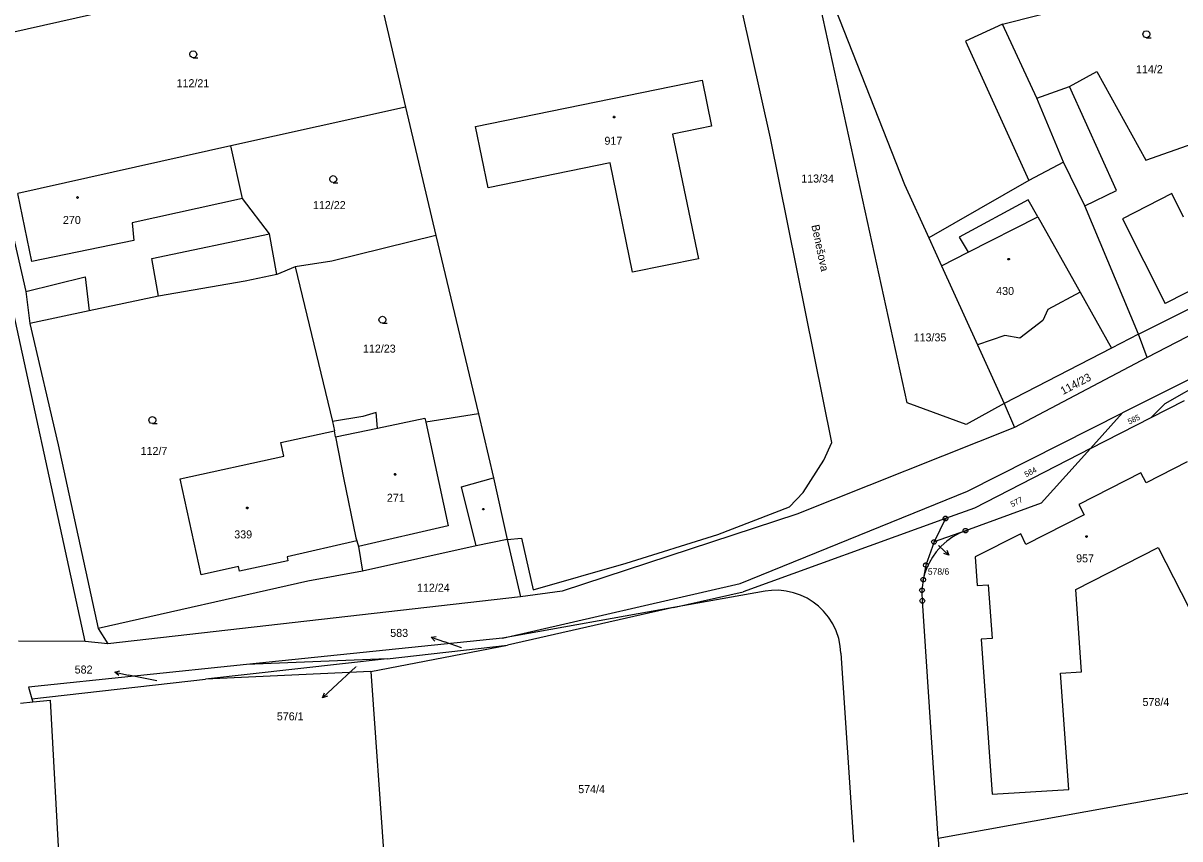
# Model space of a CAD drawing. Extents: x -757994 to -755874, y -1047691 to -1046119.
# Drawn here: x -756403.7 to -756280.8, y -1047196 to -1047109.3 of the extents above; entities that cross this region are included whole.
import ezdxf

# ---------------------------------------------------------------- set-up
doc = ezdxf.new("R2010")
doc.units = 0
doc.layers.add('katastrální mapa', color=7, linetype='Continuous')

msp = doc.modelspace()

# ---------------------------------------------------------------- linework, layer by layer
at = {"layer": 'katastrální mapa'}
for p, q in [((-756369.43, -1047091.04), (-756363.09, -1047118.27)), ((-756397.11, -1047175.01), (-756415, -1047093.07)), ((-756309.79, -1047149.66), (-756320.31, -1047101.69)), ((-756319.9, -1047101.6), (-756310.08, -1047126.48)), ((-756299.69, -1047109.45), (-756279.89, -1047104.44)), ((-756383.59, -1047105.55), (-756409.3, -1047111.32)), ((-756324.33, -1047121.57), (-756327.33, -1047108.09)), ((-756299.69, -1047109.45), (-756303.62, -1047111.27)), ((-756296.02, -1047117.32), (-756299.69, -1047109.45)), ((-756303.62, -1047111.27), (-756296.9, -1047126.05)), ((-756355.67, -1047120.33), (-756331.58, -1047115.39)), ((-756331.58, -1047115.39), (-756330.58, -1047120.29)), ((-756292.58, -1047116.06), (-756289.66, -1047114.49)), ((-756289.66, -1047114.49), (-756284.47, -1047123.91)), ((-756296.02, -1047117.32), (-756292.58, -1047116.06)), ((-756287.56, -1047127.11), (-756292.58, -1047116.06)), ((-756293.2, -1047124.11), (-756296.02, -1047117.32)), ((-756363.09, -1047118.27), (-756381.66, -1047122.36)), ((-756363.09, -1047118.27), (-756359.87, -1047131.89)), ((-756354.32, -1047126.85), (-756355.67, -1047120.33)), ((-756330.58, -1047120.29), (-756334.72, -1047121.12)), ((-756334.72, -1047121.12), (-756331.98, -1047134.37)), ((-756317.8, -1047153.88), (-756324.33, -1047121.57)), ((-756381.66, -1047122.36), (-756404.26, -1047127.42)), ((-756380.41, -1047127.96), (-756381.66, -1047122.36)), ((-756284.47, -1047123.91), (-756279.43, -1047122.12)), ((-756293.2, -1047124.11), (-756296.9, -1047126.05)), ((-756290.93, -1047128.74), (-756293.2, -1047124.11)), ((-756341.34, -1047124.18), (-756354.32, -1047126.85)), ((-756338.98, -1047135.79), (-756341.34, -1047124.18)), ((-756310.08, -1047126.48), (-756307.5, -1047132.16)), ((-756296.9, -1047126.05), (-756307.5, -1047132.16)), ((-756405.71, -1047127.74), (-756403.42, -1047137.85)), ((-756402.77, -1047134.67), (-756404.26, -1047127.42)), ((-756290.93, -1047128.74), (-756287.56, -1047127.11)), ((-756281.71, -1047127.45), (-756286.95, -1047130.11)), ((-756280.45, -1047129.94), (-756281.71, -1047127.45)), ((-756380.41, -1047127.96), (-756392.13, -1047130.56)), ((-756377.55, -1047131.72), (-756380.41, -1047127.96)), ((-756296.94, -1047128.11), (-756304.27, -1047132.06)), ((-756295.92, -1047129.92), (-756296.94, -1047128.11)), ((-756285.22, -1047142.39), (-756290.93, -1047128.74)), ((-756303.31, -1047133.68), (-756295.92, -1047129.92)), ((-756295.92, -1047129.92), (-756291.42, -1047137.93)), ((-756286.95, -1047130.11), (-756282.4, -1047139.1)), ((-756392.13, -1047130.56), (-756391.94, -1047132.41)), ((-756391.94, -1047132.41), (-756402.77, -1047134.67)), ((-756390.04, -1047134.34), (-756377.55, -1047131.72)), ((-756376.75, -1047136.03), (-756377.55, -1047131.72)), ((-756359.87, -1047131.89), (-756370.91, -1047134.63)), ((-756359.87, -1047131.89), (-756355.35, -1047150.82)), ((-756307.5, -1047132.16), (-756306.15, -1047135.13)), ((-756304.27, -1047132.06), (-756303.31, -1047133.68)), ((-756306.15, -1047135.13), (-756303.31, -1047133.68)), ((-756389.34, -1047138.32), (-756390.04, -1047134.34)), ((-756370.91, -1047134.63), (-756374.81, -1047135.24)), ((-756331.98, -1047134.37), (-756338.98, -1047135.79)), ((-756306.15, -1047135.13), (-756302.34, -1047143.52)), ((-756285.22, -1047142.39), (-756270.19, -1047134.84)), ((-756273.2, -1047134.44), (-756282.4, -1047139.1)), ((-756403.42, -1047137.85), (-756397.1, -1047136.3)), ((-756397.1, -1047136.3), (-756396.7, -1047139.89)), ((-756376.75, -1047136.03), (-756380.13, -1047136.73)), ((-756374.81, -1047135.24), (-756376.75, -1047136.03)), ((-756374.81, -1047135.24), (-756370.85, -1047151.63)), ((-756266.24, -1047135.5), (-756284.32, -1047144.85)), ((-756380.13, -1047136.73), (-756389.34, -1047138.32)), ((-756403.42, -1047137.85), (-756402.99, -1047141.23)), ((-756389.34, -1047138.32), (-756396.7, -1047139.89)), ((-756291.42, -1047137.93), (-756294.87, -1047139.76)), ((-756291.42, -1047137.93), (-756288.09, -1047143.86)), ((-756262.12, -1047138.23), (-756286.93, -1047150.74)), ((-756262.12, -1047138.23), (-756282.45, -1047149.77)), ((-756396.7, -1047139.89), (-756402.99, -1047141.23)), ((-756294.87, -1047139.76), (-756295.38, -1047140.91)), ((-756402.99, -1047141.23), (-756399.98, -1047154.11)), ((-756295.38, -1047140.91), (-756297.84, -1047142.8)), ((-756299.43, -1047142.52), (-756302.34, -1047143.52)), ((-756297.84, -1047142.8), (-756299.43, -1047142.52)), ((-756285.22, -1047142.39), (-756288.09, -1047143.86)), ((-756284.32, -1047144.85), (-756285.22, -1047142.39)), ((-756302.34, -1047143.52), (-756299.52, -1047149.74)), ((-756288.09, -1047143.86), (-756299.52, -1047149.74)), ((-756284.32, -1047144.85), (-756298.4, -1047152.3)), ((-756303.53, -1047151.98), (-756309.79, -1047149.66)), ((-756299.52, -1047149.74), (-756303.53, -1047151.98)), ((-756299.52, -1047149.74), (-756298.4, -1047152.3)), ((-756283.88, -1047151.22), (-756280.35, -1047149.41)), ((-756283.88, -1047151.22), (-756282.45, -1047149.77)), ((-756367.64, -1047151.12), (-756370.85, -1047151.63)), ((-756366.2, -1047150.7), (-756367.64, -1047151.12)), ((-756366.05, -1047152.34), (-756366.2, -1047150.7)), ((-756355.35, -1047150.82), (-756360.93, -1047151.73)), ((-756355.35, -1047150.82), (-756353.73, -1047157.63)), ((-756303.39, -1047159.04), (-756286.93, -1047150.74)), ((-756290.34, -1047154.53), (-756286.93, -1047150.74)), ((-756370.85, -1047151.63), (-756370.65, -1047152.62)), ((-756370.52, -1047153.26), (-756366.05, -1047152.34)), ((-756366.05, -1047152.34), (-756361.02, -1047151.3)), ((-756361.02, -1047151.3), (-756360.93, -1047151.73)), ((-756360.93, -1047151.73), (-756358.55, -1047162.72)), ((-756298.4, -1047152.3), (-756321.53, -1047161.47)), ((-756290.34, -1047154.53), (-756283.88, -1047151.22)), ((-756376.32, -1047153.89), (-756370.65, -1047152.62)), ((-756370.52, -1047153.26), (-756370.65, -1047152.62)), ((-756370.52, -1047153.26), (-756369.66, -1047157.63)), ((-756399.98, -1047154.11), (-756395.72, -1047173.64)), ((-756376.03, -1047155.33), (-756376.32, -1047153.89)), ((-756318.67, -1047155.76), (-756317.8, -1047153.88)), ((-756290.34, -1047154.53), (-756302.65, -1047160.84)), ((-756295.56, -1047160.33), (-756290.34, -1047154.53)), ((-756387.02, -1047157.75), (-756376.03, -1047155.33)), ((-756320.86, -1047159.19), (-756318.67, -1047155.76)), ((-756280.05, -1047155.93), (-756284.43, -1047158.17)), ((-756284.97, -1047157.11), (-756291.56, -1047160.47)), ((-756284.43, -1047158.17), (-756284.97, -1047157.11)), ((-756384.8, -1047167.92), (-756387.02, -1047157.75)), ((-756369.66, -1047157.63), (-756368.35, -1047163.99)), ((-756357.15, -1047158.57), (-756353.73, -1047157.63)), ((-756353.73, -1047157.63), (-756352.3, -1047164.19)), ((-756355.57, -1047164.86), (-756357.15, -1047158.57)), ((-756327.54, -1047168.86), (-756303.39, -1047159.04)), ((-756322.29, -1047160.69), (-756320.86, -1047159.19)), ((-756329.93, -1047163.66), (-756322.29, -1047160.69)), ((-756302.65, -1047160.84), (-756305.72, -1047161.95)), ((-756295.56, -1047160.33), (-756303.61, -1047163.24)), ((-756291.56, -1047160.47), (-756291.02, -1047161.55)), ((-756321.53, -1047161.47), (-756346.45, -1047169.67)), ((-756305.72, -1047161.95), (-756327.22, -1047169.73)), ((-756305.72, -1047161.95), (-756306.95, -1047164.44)), ((-756305.78, -1047161.95), (-756305.66, -1047161.95)), ((-756291.02, -1047161.55), (-756297.19, -1047164.69)), ((-756358.55, -1047162.72), (-756368.1, -1047164.92)), ((-756303.61, -1047163.24), (-756306.95, -1047164.44)), ((-756303.67, -1047163.24), (-756303.55, -1047163.24)), ((-756368.26, -1047164.31), (-756375.66, -1047166.01)), ((-756368.35, -1047163.99), (-756368.26, -1047164.31)), ((-756368.26, -1047164.31), (-756368.1, -1047164.92)), ((-756352.3, -1047164.19), (-756355.57, -1047164.86)), ((-756352.3, -1047164.19), (-756350.76, -1047164.03)), ((-756352.3, -1047164.19), (-756350.87, -1047170.27)), ((-756350.76, -1047164.03), (-756349.53, -1047169.53)), ((-756339.65, -1047166.69), (-756329.93, -1047163.66)), ((-756306.95, -1047164.44), (-756307.81, -1047166.9)), ((-756307.01, -1047164.44), (-756306.89, -1047164.44)), ((-756297.74, -1047163.58), (-756302.6, -1047166)), ((-756297.19, -1047164.69), (-756297.74, -1047163.58)), ((-756368.1, -1047164.92), (-756367.65, -1047167.53)), ((-756355.57, -1047164.86), (-756367.65, -1047167.53)), ((-756305.39, -1047165.84), (-756306.47, -1047164.8)), ((-756291.88, -1047169.49), (-756283.16, -1047165.02)), ((-756283.16, -1047165.02), (-756279.06, -1047173)), ((-756380.82, -1047167.05), (-756384.8, -1047167.92)), ((-756380.72, -1047167.54), (-756380.82, -1047167.05)), ((-756375.58, -1047166.43), (-756380.72, -1047167.54)), ((-756375.66, -1047166.01), (-756375.58, -1047166.43)), ((-756349.53, -1047169.53), (-756339.65, -1047166.69)), ((-756307.81, -1047166.9), (-756308.1, -1047168.45)), ((-756307.87, -1047166.9), (-756307.75, -1047166.9)), ((-756302.6, -1047166), (-756302.37, -1047169.07)), ((-756367.65, -1047167.53), (-756373.48, -1047168.61)), ((-756373.48, -1047168.61), (-756395.72, -1047173.64)), ((-756352.8, -1047174.67), (-756327.54, -1047168.86)), ((-756308.29, -1047169.57), (-756308.17, -1047169.57)), ((-756308.16, -1047168.45), (-756308.04, -1047168.45)), ((-756302.37, -1047169.07), (-756301.19, -1047168.98)), ((-756301.19, -1047168.98), (-756300.77, -1047174.68)), ((-756291.28, -1047178.22), (-756291.88, -1047169.49)), ((-756350.87, -1047170.27), (-756394.72, -1047175.27)), ((-756346.45, -1047169.67), (-756350.87, -1047170.27)), ((-756324.9, -1047169.66), (-756334.61, -1047171.4)), ((-756334.61, -1047171.4), (-756327.22, -1047169.73)), ((-756308.25, -1047170.69), (-756308.13, -1047170.69)), ((-756306.5, -1047195.93), (-756308.19, -1047170.69)), ((-756334.61, -1047171.4), (-756352.8, -1047174.67)), ((-756334.61, -1047171.4), (-756352.24, -1047175.39)), ((-756395.72, -1047173.64), (-756394.72, -1047175.27)), ((-756397.11, -1047175.01), (-756404.2, -1047174.96)), ((-756394.72, -1047175.27), (-756397.11, -1047175.01)), ((-756352.8, -1047174.67), (-756379.98, -1047177.46)), ((-756366.76, -1047178.19), (-756352.24, -1047175.39)), ((-756365.05, -1047176.84), (-756352.24, -1047175.39)), ((-756360.37, -1047174.56), (-756358.95, -1047175.05)), ((-756357.14, -1047175.67), (-756358.95, -1047175.05)), ((-756300.77, -1047174.68), (-756301.94, -1047174.77)), ((-756301.94, -1047174.77), (-756300.77, -1047191.23)), ((-756365.05, -1047176.84), (-756384.32, -1047179.01)), ((-756365.05, -1047176.84), (-756379.98, -1047177.46)), ((-756316.85, -1047176.23), (-756315.5, -1047196.3)), ((-756379.98, -1047177.46), (-756403.12, -1047179.84)), ((-756366.76, -1047178.19), (-756384.32, -1047179.01)), ((-756368.36, -1047177.7), (-756370.8, -1047179.97)), ((-756366.76, -1047178.19), (-756364.83, -1047206.04)), ((-756402.78, -1047181.1), (-756384.32, -1047179.01)), ((-756393.98, -1047178.27), (-756392.51, -1047178.57)), ((-756389.52, -1047179.17), (-756392.51, -1047178.57)), ((-756293.52, -1047178.36), (-756291.28, -1047178.22)), ((-756292.64, -1047190.71), (-756293.52, -1047178.36)), ((-756403.12, -1047179.84), (-756402.78, -1047181.1)), ((-756371.9, -1047180.99), (-756370.8, -1047179.97)), ((-756403.99, -1047181.57), (-756402.69, -1047181.43)), ((-756402.78, -1047181.1), (-756402.69, -1047181.43)), ((-756402.69, -1047181.43), (-756400.81, -1047181.22)), ((-756396.25, -1047264.1), (-756400.81, -1047181.22)), ((-756267.38, -1047188.84), (-756306.5, -1047195.93)), ((-756300.77, -1047191.23), (-756292.64, -1047190.71)), ((-756306.5, -1047195.93), (-756305.29, -1047225.5))]:
    msp.add_line(p, q, dxfattribs=at)
for points in [[(-756284.39, -1047110.89), (-756284.58, -1047110.84), (-756284.72, -1047110.71), (-756284.77, -1047110.52), (-756284.72, -1047110.34), (-756284.58, -1047110.2), (-756284.4, -1047110.15), (-756284.21, -1047110.2), (-756284.08, -1047110.34), (-756284.03, -1047110.53), (-756284.08, -1047110.72), (-756284.21, -1047110.85), (-756284.4, -1047110.9), (-756283.9, -1047110.9)], [(-756385.63, -1047113.02), (-756385.82, -1047112.97), (-756385.96, -1047112.84), (-756386.01, -1047112.65), (-756385.96, -1047112.47), (-756385.82, -1047112.33), (-756385.64, -1047112.28), (-756385.45, -1047112.33), (-756385.32, -1047112.47), (-756385.27, -1047112.66), (-756385.32, -1047112.85), (-756385.45, -1047112.98), (-756385.64, -1047113.03), (-756385.14, -1047113.03)], [(-756370.76, -1047126.28), (-756370.95, -1047126.23), (-756371.09, -1047126.1), (-756371.14, -1047125.91), (-756371.09, -1047125.73), (-756370.95, -1047125.59), (-756370.77, -1047125.54), (-756370.58, -1047125.59), (-756370.45, -1047125.73), (-756370.4, -1047125.92), (-756370.45, -1047126.11), (-756370.58, -1047126.24), (-756370.77, -1047126.29), (-756370.27, -1047126.29)], [(-756365.53, -1047141.21), (-756365.72, -1047141.16), (-756365.85, -1047141.02), (-756365.91, -1047140.84), (-756365.85, -1047140.66), (-756365.72, -1047140.52), (-756365.54, -1047140.47), (-756365.35, -1047140.52), (-756365.22, -1047140.66), (-756365.17, -1047140.85), (-756365.22, -1047141.03), (-756365.35, -1047141.17), (-756365.54, -1047141.22), (-756365.04, -1047141.22)], [(-756389.97, -1047151.86), (-756390.16, -1047151.81), (-756390.29, -1047151.68), (-756390.35, -1047151.49), (-756390.29, -1047151.3), (-756390.16, -1047151.17), (-756389.98, -1047151.12), (-756389.79, -1047151.17), (-756389.66, -1047151.3), (-756389.6, -1047151.49), (-756389.66, -1047151.69), (-756389.79, -1047151.82), (-756389.98, -1047151.87), (-756389.48, -1047151.87)], [(-756303.61, -1047163.24), (-756304.26, -1047163.51), (-756304.95, -1047163.9), (-756305.6, -1047164.35), (-756306.19, -1047164.88), (-756306.71, -1047165.47), (-756307.12, -1047166.05), (-756307.45, -1047166.61), (-756307.72, -1047167.2), (-756307.95, -1047167.82), (-756308.1, -1047168.45)], [(-756305.58, -1047165.31), (-756305.39, -1047165.84), (-756305.92, -1047165.67)], [(-756316.85, -1047176.23), (-756316.91, -1047175.5), (-756317.08, -1047174.68), (-756317.35, -1047173.88), (-756317.71, -1047173.13), (-756318.17, -1047172.42), (-756318.7, -1047171.77), (-756319.23, -1047171.27), (-756319.78, -1047170.83), (-756320.44, -1047170.42), (-756321.15, -1047170.08), (-756321.88, -1047169.83), (-756322.65, -1047169.66), (-756323.42, -1047169.57), (-756324.2, -1047169.58), (-756324.9, -1047169.66)], [(-756308.1, -1047168.45), (-756308.19, -1047169.01), (-756308.23, -1047169.57), (-756308.23, -1047170.13), (-756308.19, -1047170.69)], [(-756359.98, -1047174.96), (-756360.37, -1047174.56), (-756359.82, -1047174.49)], [(-756393.54, -1047178.62), (-756393.98, -1047178.27), (-756393.44, -1047178.13)], [(-756371.36, -1047180.83), (-756371.9, -1047180.99), (-756371.7, -1047180.47)]]:
    msp.add_lwpolyline(points, dxfattribs=at)
for points in [[(-756340.93, -1047119.23), (-756340.88, -1047119.24), (-756340.85, -1047119.29), (-756340.85, -1047119.32), (-756340.85, -1047119.37), (-756340.9, -1047119.4), (-756340.93, -1047119.41), (-756340.98, -1047119.39), (-756341.01, -1047119.36), (-756341.02, -1047119.32), (-756341.01, -1047119.27), (-756340.97, -1047119.24)], [(-756397.93, -1047127.77), (-756397.88, -1047127.78), (-756397.85, -1047127.83), (-756397.85, -1047127.86), (-756397.85, -1047127.91), (-756397.9, -1047127.94), (-756397.93, -1047127.95), (-756397.98, -1047127.93), (-756398.01, -1047127.9), (-756398.02, -1047127.86), (-756398.01, -1047127.82), (-756397.97, -1047127.78)], [(-756299.02, -1047134.32), (-756298.97, -1047134.33), (-756298.95, -1047134.37), (-756298.94, -1047134.4), (-756298.95, -1047134.45), (-756298.99, -1047134.48), (-756299.02, -1047134.49), (-756299.07, -1047134.47), (-756299.1, -1047134.44), (-756299.1, -1047134.4), (-756299.1, -1047134.36), (-756299.05, -1047134.32)], [(-756364.19, -1047157.18), (-756364.14, -1047157.19), (-756364.11, -1047157.23), (-756364.1, -1047157.26), (-756364.11, -1047157.3), (-756364.16, -1047157.34), (-756364.19, -1047157.35), (-756364.23, -1047157.33), (-756364.26, -1047157.3), (-756364.27, -1047157.26), (-756364.26, -1047157.22), (-756364.22, -1047157.18)], [(-756379.9, -1047160.74), (-756379.85, -1047160.75), (-756379.83, -1047160.8), (-756379.82, -1047160.83), (-756379.83, -1047160.88), (-756379.86, -1047160.91), (-756379.9, -1047160.92), (-756379.95, -1047160.9), (-756379.98, -1047160.87), (-756379.99, -1047160.83), (-756379.98, -1047160.78), (-756379.94, -1047160.75)], [(-756354.78, -1047160.87), (-756354.74, -1047160.94), (-756354.78, -1047161.01), (-756354.88, -1047161.01), (-756354.92, -1047160.94), (-756354.88, -1047160.87)], [(-756305.65, -1047161.71), (-756305.52, -1047161.8), (-756305.47, -1047161.95), (-756305.52, -1047162.09), (-756305.65, -1047162.18), (-756305.8, -1047162.18), (-756305.93, -1047162.09), (-756305.98, -1047161.95), (-756305.93, -1047161.8), (-756305.8, -1047161.71)], [(-756303.53, -1047163), (-756303.41, -1047163.09), (-756303.36, -1047163.24), (-756303.41, -1047163.38), (-756303.53, -1047163.47), (-756303.69, -1047163.47), (-756303.82, -1047163.38), (-756303.86, -1047163.24), (-756303.82, -1047163.09), (-756303.69, -1047163)], [(-756306.88, -1047164.2), (-756306.75, -1047164.29), (-756306.7, -1047164.43), (-756306.75, -1047164.58), (-756306.88, -1047164.67), (-756307.03, -1047164.67), (-756307.16, -1047164.58), (-756307.21, -1047164.43), (-756307.16, -1047164.29), (-756307.03, -1047164.2)], [(-756290.75, -1047163.77), (-756290.7, -1047163.78), (-756290.68, -1047163.83), (-756290.67, -1047163.86), (-756290.68, -1047163.91), (-756290.72, -1047163.94), (-756290.75, -1047163.95), (-756290.79, -1047163.93), (-756290.83, -1047163.9), (-756290.84, -1047163.86), (-756290.83, -1047163.82), (-756290.78, -1047163.78)], [(-756307.74, -1047166.66), (-756307.61, -1047166.75), (-756307.56, -1047166.9), (-756307.61, -1047167.04), (-756307.74, -1047167.13), (-756307.89, -1047167.13), (-756308.02, -1047167.04), (-756308.07, -1047166.9), (-756308.02, -1047166.75), (-756307.89, -1047166.66)], [(-756308.02, -1047168.21), (-756307.9, -1047168.3), (-756307.85, -1047168.45), (-756307.9, -1047168.59), (-756308.02, -1047168.68), (-756308.18, -1047168.68), (-756308.3, -1047168.59), (-756308.35, -1047168.45), (-756308.3, -1047168.3), (-756308.18, -1047168.21)], [(-756308.16, -1047169.33), (-756308.03, -1047169.42), (-756307.98, -1047169.57), (-756308.03, -1047169.71), (-756308.16, -1047169.8), (-756308.31, -1047169.8), (-756308.44, -1047169.71), (-756308.48, -1047169.57), (-756308.44, -1047169.42), (-756308.31, -1047169.33)], [(-756308.11, -1047170.45), (-756307.99, -1047170.54), (-756307.94, -1047170.68), (-756307.99, -1047170.83), (-756308.11, -1047170.92), (-756308.27, -1047170.92), (-756308.4, -1047170.83), (-756308.45, -1047170.68), (-756308.4, -1047170.54), (-756308.27, -1047170.45)]]:
    msp.add_lwpolyline(points, close=True, dxfattribs=at)

# ---------------------------------------------------------------- texts
for s, height, p in [('114/2', 0.85, (-756285.5, -1047114.66)), ('112/21', 0.85, (-756387.41, -1047116.15)), ('917', 0.85, (-756341.96, -1047122.26)), ('113/34', 0.85, (-756321.06, -1047126.27)), ('112/22', 0.85, (-756372.92, -1047129.09)), ('270', 0.85, (-756399.48, -1047130.67)), ('430', 0.85, (-756300.35, -1047138.21)), ('113/35', 0.85, (-756309.12, -1047143.14)), ('112/23', 0.85, (-756367.61, -1047144.33)), ('112/7', 0.85, (-756391.23, -1047155.2)), ('271', 0.85, (-756365.07, -1047160.17)), ('339', 0.85, (-756381.28, -1047164.06)), ('578/6', 0.05, (-756306.46, -1047164.8)), ('957', 0.85, (-756291.86, -1047166.6)), ('578/6', 0.68, (-756307.61, -1047167.92)), ('112/24', 0.85, (-756361.87, -1047169.72)), ('583', 0.85, (-756364.71, -1047174.52)), ('583', 0.05, (-756357.2, -1047175.67)), ('582', 0.85, (-756398.23, -1047178.41)), ('576/1', 0.05, (-756368.35, -1047177.7)), ('582', 0.05, (-756389.58, -1047179.17)), ('578/4', 0.85, (-756284.81, -1047181.86)), ('576/1', 0.85, (-756376.76, -1047183.38)), ('574/4', 0.85, (-756344.75, -1047191.11))]:
    msp.add_text(s, height=height, dxfattribs=at).set_placement(p)
for s, height, rotation, p in [('Benešova', 0.85, 281.9525, (-756319.99, -1047130.83)), ('114/23', 0.85, 27.8457, (-756293.25, -1047148.84)), ('585', 0.595, 25.1528, (-756286.21, -1047151.97)), ('584', 0.595, 27.7312, (-756297.16, -1047157.58)), ('577', 0.595, 27.6166, (-756298.65, -1047160.75))]:
    msp.add_text(s, height=height, rotation=rotation, dxfattribs=at).set_placement(p)

doc.saveas('drawing.dxf')
